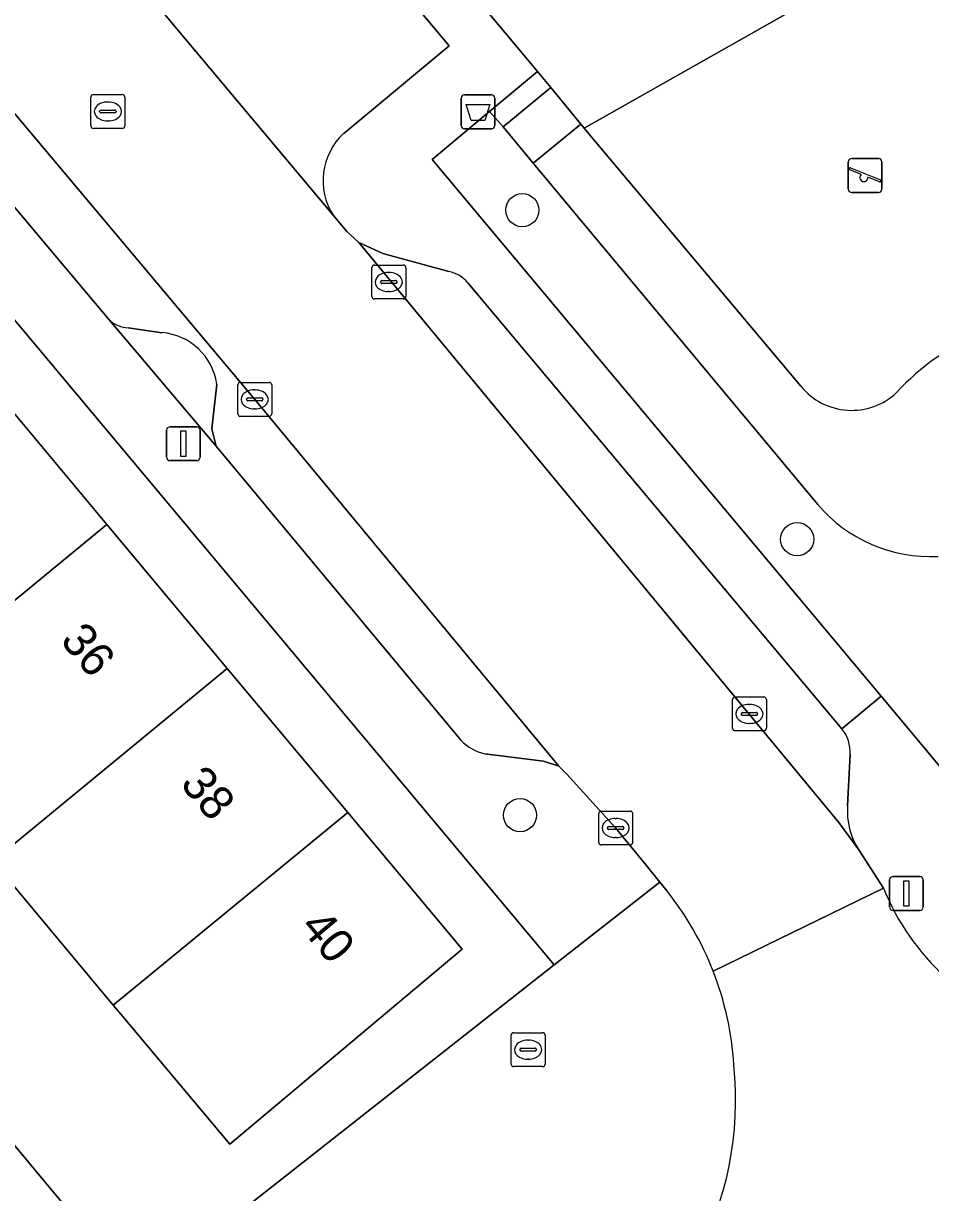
# Model space of a CAD drawing. Extents: x 160377 to 161131, y 383938 to 384853.
# Drawn here: x 160832.91 to 160859.65, y 384379.33 to 384413.82 of the extents above; entities that cross this region are included whole.
import ezdxf

# ---------------------------------------------------------------- set-up
doc = ezdxf.new("R2010")
doc.units = 0
for name, color, linetype in [('IMGEO_Afvalbak', 7, 'Continuous'), ('IMGEO_Boom', 7, 'Continuous'), ('IMGEO_Brandkraan', 7, 'Continuous'), ('IMGEO_Erf', 7, 'Continuous'), ('IMGEO_Groenvoorziening', 7, 'Continuous'), ('IMGEO_Kolk', 7, 'Continuous'), ('IMGEO_Lichtmast', 7, 'Continuous'), ('IMGEO_Pand', 7, 'Continuous'), ('IMGEO_Pand_nummerreeks', 7, 'Continuous'), ('IMGEO_Parkeervlak_open', 7, 'Continuous'), ('IMGEO_Rijbaan_lokaal_open', 7, 'Continuous'), ('IMGEO_Rioolput', 7, 'Continuous'), ('IMGEO_Speelvoorziening', 7, 'Continuous'), ('IMGEO_Terreindeel_zand', 7, 'Continuous'), ('IMGEO_Verkeerseiland_open', 7, 'Continuous'), ('IMGEO_Voetpad_halfverhard', 7, 'Continuous'), ('IMGEO_Voetpad_open', 7, 'Continuous')]:
    doc.layers.add(name, color=color, linetype=linetype)

msp = doc.modelspace()

# ---------------------------------------------------------------- linework, layer by layer
at = {"layer": 'IMGEO_Afvalbak'}
for p, q in [((160845.813, 384410.816), (160845.813, 384411.616)), ((160845.813, 384411.616), (160845.813, 384410.816)), ((160845.913, 384411.716), (160846.703, 384411.716)), ((160846.703, 384411.716), (160845.913, 384411.716)), ((160846.803, 384411.616), (160846.803, 384410.816)), ((160846.803, 384410.816), (160846.803, 384411.616)), ((160846.703, 384410.716), (160845.913, 384410.716)), ((160845.913, 384410.716), (160846.703, 384410.716))]:
    msp.add_line(p, q, dxfattribs=at)
msp.add_lwpolyline([(160845.956, 384411.43), (160846.66, 384411.43), (160846.511, 384410.96), (160846.105, 384410.96), (160845.956, 384411.43)], dxfattribs=at)
for centre, start, end in [((160845.913, 384411.616), 90, 180), ((160845.913, 384411.616), 90, 180), ((160846.703, 384411.616), 0, 90), ((160846.703, 384411.616), 360, 90), ((160845.913, 384410.816), 180, 270), ((160845.913, 384410.816), 180, 270), ((160846.703, 384410.816), 270, 0), ((160846.703, 384410.816), 270, 0)]:
    msp.add_arc(centre, 0.1, start, end, dxfattribs=at)
at = {"layer": 'IMGEO_Boom'}
for centre in [(160847.615, 384408.315), (160855.72, 384398.608), (160847.548, 384390.468)]:
    msp.add_circle(centre, 0.489, dxfattribs=at)
at = {"layer": 'IMGEO_Brandkraan'}
for p, q in [((160847.286, 384383.125), (160847.286, 384383.977)), ((160847.361, 384384.051), (160848.213, 384384.051)), ((160848.287, 384383.977), (160848.287, 384383.125)), ((160847.545, 384383.545), (160847.545, 384383.557)), ((160847.588, 384383.594), (160847.986, 384383.594)), ((160847.774, 384383.831), (160847.799, 384383.831)), ((160848.029, 384383.557), (160848.029, 384383.545)), ((160847.983, 384383.508), (160847.585, 384383.508)), ((160847.797, 384383.271), (160847.772, 384383.271)), ((160848.213, 384383.051), (160847.361, 384383.051))]:
    msp.add_line(p, q, dxfattribs=at)
for points in [[(160847.286, 384383.125), (160847.286, 384383.977)], [(160847.361, 384384.051), (160848.213, 384384.051)], [(160848.287, 384383.977), (160848.287, 384383.125)], [(160848.213, 384383.051), (160847.361, 384383.051)]]:
    msp.add_lwpolyline(points, dxfattribs=at)
for centre, radius, start, end in [((160847.363, 384383.975), 0.0765, 91.552, 178.448), ((160847.363, 384383.975), 0.0765, 91.552, 178.448), ((160848.211, 384383.975), 0.0765, 1.552, 88.448), ((160848.211, 384383.975), 0.0765, 1.552, 88.448), ((160847.585, 384383.554), 0.0403, 85.8775, 175.7526), ((160847.582, 384383.544), 0.0366, 178.938, 274.7102), ((160847.986, 384383.551), 0.043, 264.8664, 352.4533), ((160847.99, 384383.556), 0.0386, 1.7309, 96.639), ((160847.363, 384383.127), 0.0765, 181.552, 268.448), ((160847.363, 384383.127), 0.0765, 181.552, 268.448), ((160848.211, 384383.127), 0.0765, 271.552, 358.448), ((160848.211, 384383.127), 0.0765, 271.552, 358.448)]:
    msp.add_arc(centre, radius, start, end, dxfattribs=at)
for centre, major_axis, ratio, start_param, end_param in [((160847.773, 384383.551), (-0.387, 0.002), 0.722429, 4.712389, 7.853982), ((160847.798, 384383.551), (-0.39, 0.002), 0.717154, 1.570796, 4.712389)]:
    msp.add_ellipse(centre, major_axis=major_axis, ratio=ratio, start_param=start_param, end_param=end_param, dxfattribs=at)
at = {"layer": 'IMGEO_Erf'}
for points in [[(160831.774, 384381.759), (160834.321, 384378.707), (160832.977, 384377.585), (160834.888, 384375.294), (160848.557, 384386.056), (160807.803, 384434.788)], [(160831.815, 384403.291), (160835.366, 384399.044), (160838.917, 384394.797), (160842.469, 384390.55), (160845.844, 384386.514), (160838.987, 384380.767), (160835.777, 384384.602), (160835.555, 384384.867), (160832.004, 384389.114)]]:
    msp.add_lwpolyline(points, dxfattribs=at)
at = {"layer": 'IMGEO_Groenvoorziening'}
for points in [[(160821.643, 384443.969), (160847.772, 384412.755), (160848.061, 384412.41), (160848.455, 384411.93), (160849.336, 384410.849), (160849.437, 384410.729), (160876.062, 384425.806), (160876.293, 384425.937), (160871.031, 384434.89), (160867.886, 384440.241), (160865.634, 384444.198), (160861.334, 384451.752), (160859.051, 384455.764), (160857.201, 384454.713), (160861.963, 384446.162), (160861.573, 384445.989), (160855.56, 384442.57), (160856.872, 384440.18), (160843.789, 384432.74), (160839.244, 384440.805), (160833.889, 384437.891), (160831.976, 384441.295)], [(160856.323, 384399.635), (160847.934, 384409.703), (160847.046, 384410.769), (160846.646, 384411.223), (160844.958, 384409.806), (160858.19, 384393.979), (160861.774, 384389.692)]]:
    msp.add_lwpolyline(points, dxfattribs=at)
msp.add_arc((160859.651, 384402.462), 4.367, 220.347, 272.9017, dxfattribs=at)
at = {"layer": 'IMGEO_Kolk'}
for p, q in [((160843.253, 384406.695), (160844.105, 384406.695)), ((160843.178, 384405.769), (160843.178, 384406.621)), ((160843.666, 384406.475), (160843.691, 384406.475)), ((160844.179, 384406.621), (160844.179, 384405.769)), ((160843.437, 384406.189), (160843.437, 384406.201)), ((160843.875, 384406.152), (160843.477, 384406.152)), ((160843.48, 384406.238), (160843.878, 384406.238)), ((160843.921, 384406.201), (160843.921, 384406.189)), ((160844.105, 384405.695), (160843.253, 384405.695)), ((160843.689, 384405.915), (160843.664, 384405.915)), ((160839.301, 384403.233), (160840.153, 384403.233)), ((160839.226, 384402.307), (160839.226, 384403.159)), ((160839.714, 384403.013), (160839.739, 384403.013)), ((160840.227, 384403.159), (160840.227, 384402.307)), ((160839.485, 384402.727), (160839.485, 384402.739)), ((160839.923, 384402.69), (160839.525, 384402.69)), ((160839.528, 384402.776), (160839.926, 384402.776)), ((160839.969, 384402.739), (160839.969, 384402.727)), ((160840.153, 384402.233), (160839.301, 384402.233)), ((160839.737, 384402.453), (160839.712, 384402.453)), ((160853.81, 384393.03), (160853.81, 384393.882)), ((160853.885, 384393.956), (160854.737, 384393.956)), ((160854.811, 384393.882), (160854.811, 384393.03)), ((160854.298, 384393.736), (160854.323, 384393.736)), ((160854.069, 384393.45), (160854.069, 384393.462)), ((160854.507, 384393.413), (160854.109, 384393.413)), ((160854.112, 384393.499), (160854.51, 384393.499)), ((160854.321, 384393.176), (160854.296, 384393.176)), ((160854.553, 384393.462), (160854.553, 384393.45)), ((160854.737, 384392.956), (160853.885, 384392.956)), ((160849.867, 384389.663), (160849.867, 384390.515)), ((160849.942, 384390.589), (160850.794, 384390.589)), ((160850.868, 384390.515), (160850.868, 384389.663)), ((160850.126, 384390.083), (160850.126, 384390.095)), ((160850.169, 384390.132), (160850.567, 384390.132)), ((160850.355, 384390.369), (160850.38, 384390.369)), ((160850.61, 384390.095), (160850.61, 384390.083)), ((160850.564, 384390.046), (160850.166, 384390.046)), ((160850.378, 384389.809), (160850.353, 384389.809)), ((160850.794, 384389.589), (160849.942, 384389.589))]:
    msp.add_line(p, q, dxfattribs=at)
for points in [[(160843.253, 384406.695), (160844.105, 384406.695)], [(160843.178, 384405.769), (160843.178, 384406.621)], [(160844.179, 384406.621), (160844.179, 384405.769)], [(160844.105, 384405.695), (160843.253, 384405.695)], [(160839.301, 384403.233), (160840.153, 384403.233)], [(160839.226, 384402.307), (160839.226, 384403.159)], [(160840.227, 384403.159), (160840.227, 384402.307)], [(160840.153, 384402.233), (160839.301, 384402.233)], [(160853.81, 384393.03), (160853.81, 384393.882)], [(160853.885, 384393.956), (160854.737, 384393.956)], [(160854.811, 384393.882), (160854.811, 384393.03)], [(160854.737, 384392.956), (160853.885, 384392.956)], [(160849.867, 384389.663), (160849.867, 384390.515)], [(160849.942, 384390.589), (160850.794, 384390.589)], [(160850.868, 384390.515), (160850.868, 384389.663)], [(160850.794, 384389.589), (160849.942, 384389.589)]]:
    msp.add_lwpolyline(points, dxfattribs=at)
for centre, radius, start, end in [((160843.255, 384406.619), 0.0765, 91.552, 178.448), ((160843.255, 384406.619), 0.0765, 91.552, 178.448), ((160844.103, 384406.619), 0.0765, 1.552, 88.448), ((160844.103, 384406.619), 0.0765, 1.552, 88.448), ((160843.477, 384406.198), 0.0403, 85.8775, 175.7526), ((160843.474, 384406.188), 0.0366, 178.938, 274.7102), ((160843.878, 384406.195), 0.043, 264.8664, 352.4533), ((160843.882, 384406.2), 0.0386, 1.7309, 96.639), ((160843.255, 384405.771), 0.0765, 181.552, 268.448), ((160843.255, 384405.771), 0.0765, 181.552, 268.448), ((160844.103, 384405.771), 0.0765, 271.552, 358.448), ((160844.103, 384405.771), 0.0765, 271.552, 358.448), ((160839.303, 384403.157), 0.0765, 91.552, 178.448), ((160839.303, 384403.157), 0.0765, 91.552, 178.448), ((160840.151, 384403.157), 0.0765, 1.552, 88.448), ((160840.151, 384403.157), 0.0765, 1.552, 88.448), ((160839.525, 384402.736), 0.0403, 85.8775, 175.7526), ((160839.522, 384402.726), 0.0366, 178.938, 274.7102), ((160839.926, 384402.733), 0.043, 264.8664, 352.4533), ((160839.93, 384402.738), 0.0386, 1.7309, 96.639), ((160839.303, 384402.309), 0.0765, 181.552, 268.448), ((160839.303, 384402.309), 0.0765, 181.552, 268.448), ((160840.151, 384402.309), 0.0765, 271.552, 358.448), ((160840.151, 384402.309), 0.0765, 271.552, 358.448), ((160853.887, 384393.88), 0.0765, 91.552, 178.448), ((160853.887, 384393.88), 0.0765, 91.552, 178.448), ((160854.735, 384393.88), 0.0765, 1.552, 88.448), ((160854.735, 384393.88), 0.0765, 1.552, 88.448), ((160854.109, 384393.459), 0.0403, 85.8775, 175.7526), ((160854.106, 384393.449), 0.0366, 178.938, 274.7102), ((160854.51, 384393.456), 0.043, 264.8664, 352.4533), ((160854.514, 384393.461), 0.0386, 1.7309, 96.639), ((160853.887, 384393.032), 0.0765, 181.552, 268.448), ((160853.887, 384393.032), 0.0765, 181.552, 268.448), ((160854.735, 384393.032), 0.0765, 271.552, 358.448), ((160854.735, 384393.032), 0.0765, 271.552, 358.448), ((160849.944, 384390.513), 0.0765, 91.552, 178.448), ((160849.944, 384390.513), 0.0765, 91.552, 178.448), ((160850.792, 384390.513), 0.0765, 1.552, 88.448), ((160850.792, 384390.513), 0.0765, 1.552, 88.448), ((160850.166, 384390.092), 0.0403, 85.8775, 175.7526), ((160850.163, 384390.082), 0.0366, 178.938, 274.7102), ((160850.567, 384390.089), 0.043, 264.8664, 352.4533), ((160850.571, 384390.094), 0.0386, 1.7309, 96.639), ((160849.944, 384389.665), 0.0765, 181.552, 268.448), ((160849.944, 384389.665), 0.0765, 181.552, 268.448), ((160850.792, 384389.665), 0.0765, 271.552, 358.448), ((160850.792, 384389.665), 0.0765, 271.552, 358.448)]:
    msp.add_arc(centre, radius, start, end, dxfattribs=at)
for centre, major_axis, ratio, start_param, end_param in [((160843.665, 384406.195), (-0.387, 0.002), 0.722429, 4.712389, 7.853982), ((160843.69, 384406.195), (-0.39, 0.002), 0.717154, 1.570796, 4.712389), ((160839.713, 384402.733), (-0.387, 0.002), 0.722429, 4.712389, 7.853982), ((160839.738, 384402.733), (-0.39, 0.002), 0.717154, 1.570796, 4.712389), ((160854.297, 384393.456), (-0.387, 0.002), 0.722429, 4.712389, 7.853982), ((160854.322, 384393.456), (-0.39, 0.002), 0.717154, 1.570796, 4.712389), ((160850.354, 384390.089), (-0.387, 0.002), 0.722429, 4.712389, 7.853982), ((160850.379, 384390.089), (-0.39, 0.002), 0.717154, 1.570796, 4.712389)]:
    msp.add_ellipse(centre, major_axis=major_axis, ratio=ratio, start_param=start_param, end_param=end_param, dxfattribs=at)
at = {"layer": 'IMGEO_Lichtmast'}
for p, q in [((160837.129, 384401.026), (160837.129, 384401.826)), ((160837.129, 384401.826), (160837.129, 384401.026)), ((160837.229, 384401.926), (160838.019, 384401.926)), ((160838.019, 384401.926), (160837.229, 384401.926)), ((160838.119, 384401.826), (160838.119, 384401.026)), ((160838.119, 384401.026), (160838.119, 384401.826)), ((160838.019, 384400.926), (160837.229, 384400.926)), ((160837.229, 384400.926), (160838.019, 384400.926)), ((160858.445, 384387.761), (160858.445, 384388.561)), ((160858.445, 384388.561), (160858.445, 384387.761)), ((160858.545, 384388.661), (160859.335, 384388.661)), ((160859.335, 384388.661), (160858.545, 384388.661)), ((160859.435, 384388.561), (160859.435, 384387.761)), ((160859.435, 384387.761), (160859.435, 384388.561)), ((160859.335, 384387.661), (160858.545, 384387.661)), ((160858.545, 384387.661), (160859.335, 384387.661))]:
    msp.add_line(p, q, dxfattribs=at)
for points in [[(160837.549, 384401.801), (160837.699, 384401.801), (160837.699, 384401.051), (160837.549, 384401.051), (160837.549, 384401.801)], [(160858.865, 384388.536), (160859.015, 384388.536), (160859.015, 384387.786), (160858.865, 384387.786), (160858.865, 384388.536)]]:
    msp.add_lwpolyline(points, dxfattribs=at)
for centre, start, end in [((160837.229, 384401.826), 90, 180), ((160837.229, 384401.826), 90, 180), ((160838.019, 384401.826), 0, 90), ((160838.019, 384401.826), 360, 90), ((160837.229, 384401.026), 180, 270), ((160837.229, 384401.026), 180, 270), ((160838.019, 384401.026), 270, 0), ((160838.019, 384401.026), 270, 0), ((160858.545, 384388.561), 90, 180), ((160858.545, 384388.561), 90, 180), ((160859.335, 384388.561), 0, 90), ((160859.335, 384388.561), 360, 90), ((160858.545, 384387.761), 180, 270), ((160858.545, 384387.761), 180, 270), ((160859.335, 384387.761), 270, 0), ((160859.335, 384387.761), 270, 0)]:
    msp.add_arc(centre, 0.1, start, end, dxfattribs=at)
at = {"layer": 'IMGEO_Pand'}
for points in [[(160828.453, 384393.361), (160835.366, 384399.044), (160831.815, 384403.291), (160824.902, 384397.608)], [(160828.453, 384393.361), (160832.004, 384389.114), (160838.917, 384394.797), (160835.366, 384399.044)], [(160842.469, 384390.55), (160838.917, 384394.797), (160832.004, 384389.114), (160835.555, 384384.867)], [(160842.469, 384390.55), (160835.555, 384384.867), (160835.777, 384384.602), (160838.987, 384380.767), (160845.844, 384386.514)], [(160831.774, 384381.759), (160830.422, 384380.648), (160832.977, 384377.585), (160834.321, 384378.707)]]:
    msp.add_lwpolyline(points, close=True, dxfattribs=at)
at = {"layer": 'IMGEO_Parkeervlak_open'}
for points in [[(160842.348, 384410.579), (160845.46, 384413.166), (160819.623, 384443.958), (160816.733, 384441.494)], [(160813.914, 384441.707), (160842.037, 384408.164)], [(160846.511, 384392.275), (160848.239, 384392.059), (160848.692, 384391.913), (160839.724, 384402.734), (160826.616, 384418.342), (160812.279, 384435.487), (160810.072, 384438.161)], [(160823.793, 384418.942), (160835.443, 384405.069)], [(160842.799, 384407.36), (160856.947, 384390.25), (160857.533, 384389.445)], [(160845.448, 384406.504), (160843.501, 384407.041), (160842.799, 384407.36)], [(160857.039, 384393.016), (160846.011, 384406.167)], [(160835.996, 384404.844), (160836.993, 384404.701)], [(160838.605, 384403.183), (160838.462, 384401.867), (160838.586, 384401.357), (160845.81, 384392.668)], [(160857.206, 384390.741), (160857.282, 384392.266)]]:
    msp.add_lwpolyline(points, dxfattribs=at)
for centre, radius, start, end in [((160843.644, 384409.185), 1.904, 132.91, 212.4139), ((160845.276, 384405.578), 0.942, 38.708, 79.4843), ((160836.037, 384405.736), 0.893, 228.3402, 267.3798), ((160836.852, 384402.937), 1.77, 7.9944, 85.446), ((160856.134, 384392.308), 1.149, 357.8879, 38.0167), ((160846.892, 384393.776), 1.549, 225.6875, 255.7601), ((160859.269, 384390.572), 2.07, 175.3275, 212.9946)]:
    msp.add_arc(centre, radius, start, end, dxfattribs=at)
at = {"layer": 'IMGEO_Rijbaan_lokaal_open'}
for points in [[(160853.24, 384385.871), (160858.261, 384388.311), (160857.533, 384389.445), (160856.947, 384390.25), (160842.799, 384407.36), (160842.439, 384407.684), (160842.037, 384408.164), (160813.914, 384441.707), (160813.808, 384441.834), (160809.774, 384438.517), (160810.072, 384438.161), (160812.279, 384435.487), (160826.616, 384418.342), (160839.724, 384402.734), (160848.692, 384391.913), (160848.924, 384391.675), (160850.365, 384390.09), (160851.262, 384388.998), (160851.673, 384388.488), (160851.885, 384388.225)], [(160858.261, 384388.311), (160853.24, 384385.871)]]:
    msp.add_lwpolyline(points, dxfattribs=at)
for centre, radius, start, end in [((160844.676, 384382.508), 9.201, 21.4375, 38.4134), ((160865.067, 384391.104), 7.357, 202.3088, 302.4877), ((160844.665, 384382.523), 9.206, 3.6324, 21.3286), ((160843.927, 384382.08), 9.978, 297.6204, 5.8993)]:
    msp.add_arc(centre, radius, start, end, dxfattribs=at)
at = {"layer": 'IMGEO_Rioolput'}
for p, q in [((160834.895, 384410.8), (160834.895, 384411.652)), ((160834.97, 384411.726), (160835.822, 384411.726)), ((160835.383, 384411.506), (160835.408, 384411.506)), ((160835.896, 384411.652), (160835.896, 384410.8)), ((160835.154, 384411.22), (160835.154, 384411.232)), ((160835.592, 384411.183), (160835.194, 384411.183)), ((160835.197, 384411.269), (160835.595, 384411.269)), ((160835.638, 384411.232), (160835.638, 384411.22)), ((160835.406, 384410.946), (160835.381, 384410.946)), ((160835.822, 384410.726), (160834.97, 384410.726))]:
    msp.add_line(p, q, dxfattribs=at)
for points in [[(160834.895, 384410.8), (160834.895, 384411.652)], [(160834.97, 384411.726), (160835.822, 384411.726)], [(160835.896, 384411.652), (160835.896, 384410.8)], [(160835.822, 384410.726), (160834.97, 384410.726)]]:
    msp.add_lwpolyline(points, dxfattribs=at)
for centre, radius, start, end in [((160834.972, 384411.65), 0.0765, 91.552, 178.448), ((160834.972, 384411.65), 0.0765, 91.552, 178.448), ((160835.82, 384411.65), 0.0765, 1.552, 88.448), ((160835.82, 384411.65), 0.0765, 1.552, 88.448), ((160835.194, 384411.229), 0.0403, 85.8775, 175.7526), ((160835.191, 384411.219), 0.0366, 178.938, 274.7102), ((160835.595, 384411.226), 0.043, 264.8664, 352.4533), ((160835.599, 384411.231), 0.0386, 1.7309, 96.639), ((160834.972, 384410.802), 0.0765, 181.552, 268.448), ((160834.972, 384410.802), 0.0765, 181.552, 268.448), ((160835.82, 384410.802), 0.0765, 271.552, 358.448), ((160835.82, 384410.802), 0.0765, 271.552, 358.448)]:
    msp.add_arc(centre, radius, start, end, dxfattribs=at)
for centre, major_axis, ratio, start_param, end_param in [((160835.382, 384411.226), (-0.387, 0.002), 0.722429, 4.712389, 7.853982), ((160835.407, 384411.226), (-0.39, 0.002), 0.717154, 1.570796, 4.712389)]:
    msp.add_ellipse(centre, major_axis=major_axis, ratio=ratio, start_param=start_param, end_param=end_param, dxfattribs=at)
at = {"layer": 'IMGEO_Speelvoorziening'}
for p, q in [((160857.225, 384408.938), (160857.225, 384409.738)), ((160857.225, 384409.738), (160857.225, 384408.938)), ((160857.325, 384409.838), (160858.115, 384409.838)), ((160858.115, 384409.838), (160857.325, 384409.838)), ((160858.215, 384409.738), (160858.215, 384408.938)), ((160858.215, 384408.938), (160858.215, 384409.738)), ((160857.608, 384409.366), (160857.269, 384409.503)), ((160857.294, 384409.563), (160858.17, 384409.21)), ((160858.146, 384409.15), (160857.806, 384409.287)), ((160858.115, 384408.838), (160857.325, 384408.838)), ((160857.325, 384408.838), (160858.115, 384408.838))]:
    msp.add_line(p, q, dxfattribs=at)
for centre, radius, start, end in [((160857.325, 384409.738), 0.1, 90, 180), ((160857.325, 384409.738), 0.1, 90, 180), ((160858.115, 384409.738), 0.1, 0, 90), ((160858.115, 384409.738), 0.1, 360, 90), ((160857.282, 384409.533), 0.0327, 68.078, 248.078), ((160857.687, 384409.276), 0.12, 130.9928, 5.1632), ((160858.158, 384409.18), 0.0327, 248.078, 68.078), ((160857.325, 384408.938), 0.1, 180, 270), ((160857.325, 384408.938), 0.1, 180, 270), ((160858.115, 384408.938), 0.1, 270, 0), ((160858.115, 384408.938), 0.1, 270, 0)]:
    msp.add_arc(centre, radius, start, end, dxfattribs=at)
at = {"layer": 'IMGEO_Terreindeel_zand'}
msp.add_lwpolyline([(160886.335, 384407.515), (160886.717, 384407.378), (160876.293, 384425.937), (160876.062, 384425.806), (160849.437, 384410.729), (160849.575, 384410.565), (160855.827, 384403.12)], dxfattribs=at)
for centre, radius, start, end in [((160863.77, 384398.249), 6.942, 35.4057, 137.5118), ((160857.324, 384404.345), 1.935, 219.3076, 313.3175)]:
    msp.add_arc(centre, radius, start, end, dxfattribs=at)
at = {"layer": 'IMGEO_Verkeerseiland_open'}
for points in [[(160835.443, 384405.069), (160838.586, 384401.357), (160838.462, 384401.867), (160838.605, 384403.183)], [(160836.993, 384404.701), (160835.996, 384404.844)]]:
    msp.add_lwpolyline(points, dxfattribs=at)
for centre, radius, start, end in [((160836.037, 384405.736), 0.893, 228.3402, 267.3798), ((160836.852, 384402.937), 1.77, 7.9944, 85.446)]:
    msp.add_arc(centre, radius, start, end, dxfattribs=at)
at = {"layer": 'IMGEO_Voetpad_halfverhard'}
msp.add_lwpolyline([(160855.827, 384403.12), (160849.575, 384410.565), (160849.437, 384410.729), (160849.336, 384410.849), (160847.934, 384409.703), (160856.323, 384399.635)], dxfattribs=at)
for centre, radius, start, end in [((160863.77, 384398.249), 6.942, 35.4057, 137.5118), ((160857.324, 384404.345), 1.935, 219.3076, 313.3175), ((160859.651, 384402.462), 4.367, 220.347, 272.9017)]:
    msp.add_arc(centre, radius, start, end, dxfattribs=at)
at = {"layer": 'IMGEO_Voetpad_open'}
for points in [[(160754.298, 384506.633), (160748.356, 384505.867), (160749.48, 384504.514), (160755.214, 384497.645), (160796.819, 384447.928), (160803.081, 384442.184), (160803.711, 384442.716), (160807.612, 384438.122), (160806.084, 384436.845), (160807.803, 384434.788), (160848.557, 384386.056), (160851.673, 384388.488), (160851.262, 384388.998), (160850.365, 384390.09), (160848.924, 384391.675), (160848.692, 384391.913), (160848.239, 384392.059), (160846.511, 384392.275)], [(160846.011, 384406.167), (160857.039, 384393.016), (160858.19, 384393.979), (160844.958, 384409.806), (160846.646, 384411.223), (160848.061, 384412.41), (160847.772, 384412.755), (160821.643, 384443.969), (160819.361, 384446.695), (160815.33, 384443.178), (160814.746, 384443.893), (160812.823, 384446.222), (160805.559, 384454.985)], [(160816.733, 384441.494), (160819.623, 384443.958), (160845.46, 384413.166), (160842.348, 384410.579)], [(160845.81, 384392.668), (160838.586, 384401.357), (160835.443, 384405.069), (160823.793, 384418.942), (160821.025, 384422.279), (160810.623, 384434.776)], [(160842.037, 384408.164), (160842.439, 384407.684), (160842.799, 384407.36), (160843.501, 384407.041), (160845.448, 384406.504)], [(160861.774, 384389.692), (160858.19, 384393.979), (160857.039, 384393.016)], [(160857.282, 384392.266), (160857.206, 384390.741)], [(160857.533, 384389.445), (160858.261, 384388.311)], [(160851.885, 384388.225), (160851.673, 384388.488), (160848.557, 384386.056), (160834.888, 384375.294), (160833.751, 384374.399), (160805.632, 384352.26), (160804.464, 384351.34), (160799.746, 384347.64), (160798.55, 384346.709), (160797.435, 384348.078), (160796.051, 384346.989), (160798.752, 384343.613), (160799.467, 384344.172), (160801.171, 384345.505), (160802.15, 384346.266), (160803.768, 384347.553), (160804.592, 384348.142), (160805.432, 384348.679), (160807.988, 384350.266), (160810.632, 384351.812)]]:
    msp.add_lwpolyline(points, dxfattribs=at)
for points in [[(160846.646, 384411.223), (160847.046, 384410.769), (160848.455, 384411.93), (160848.061, 384412.41)], [(160847.046, 384410.769), (160847.934, 384409.703), (160849.336, 384410.849), (160848.455, 384411.93)]]:
    msp.add_lwpolyline(points, close=True, dxfattribs=at)
for centre, radius, start, end in [((160843.644, 384409.185), 1.904, 132.91, 212.4139), ((160845.276, 384405.578), 0.942, 38.708, 79.4843), ((160856.134, 384392.308), 1.149, 357.8879, 38.0167), ((160846.892, 384393.776), 1.549, 225.6875, 255.7601), ((160859.269, 384390.572), 2.07, 175.3275, 212.9946), ((160844.676, 384382.508), 9.201, 21.4375, 38.4134), ((160865.067, 384391.104), 7.357, 202.3088, 302.4877), ((160844.665, 384382.523), 9.206, 3.6324, 21.3286), ((160843.927, 384382.08), 9.978, 297.6204, 5.8993)]:
    msp.add_arc(centre, radius, start, end, dxfattribs=at)

# ---------------------------------------------------------------- texts
at = {"layer": 'IMGEO_Pand_nummerreeks'}
for s, p in [('36', (160833.963, 384395.608)), ('38', (160837.499, 384391.38)), ('40', (160841.032, 384387.155))]:
    msp.add_text(s, height=1, rotation=309.904, dxfattribs=at).set_placement(p)

doc.saveas('drawing.dxf')
